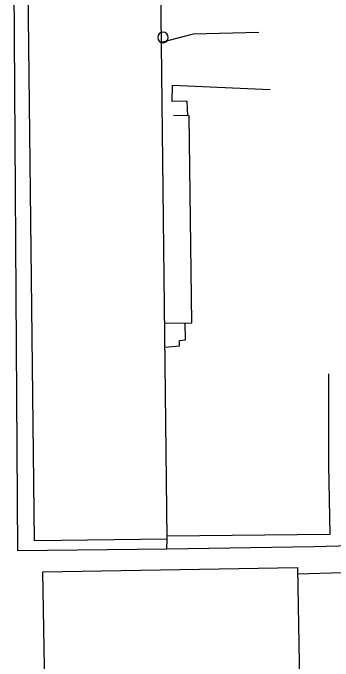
# Model space of a CAD drawing. Extents: x 2145380 to 2156929, y 139568 to 149130.
# Drawn here: x 2150378 to 2150453.6, y 145760.9 to 145913.9 of the extents above; entities that cross this region are included whole.
import ezdxf

# ---------------------------------------------------------------- set-up
doc = ezdxf.new("R2010")
doc.units = 0
for name, color, linetype in [('TOPO_Asphalt', 7, 'Continuous'), ('TOPO_Building', 7, 'Continuous'), ('TOPO_Fence', 7, 'Continuous'), ('TOPO_Misc', 7, 'Continuous'), ('TOPO_Wall Freestanding', 7, 'Continuous')]:
    doc.layers.add(name, color=color, linetype=linetype)

# ---------------------------------------------------------------- blocks, each defined once
blk = doc.blocks.new('POST')
at = {"layer": 'TOPO_Misc'}
for start, end in [(90, 180), (180, 270), (360, 90), (270, 0)]:
    blk.add_arc((-0.01, 0.03), 3.16, start, end, dxfattribs=at)

msp = doc.modelspace()

# ---------------------------------------------------------------- linework, layer by layer
at = {"layer": 'TOPO_Asphalt'}
for p, q in [((2150419.03, 145893.01), (2150419.2, 145889.62)), ((2150418.76, 145836.73), (2150418.69, 145840.71)), ((2150452.82, 145790.79), (2150414.39, 145790.42))]:
    msp.add_line(p, q, dxfattribs=at)
msp.add_lwpolyline([(2150479.57, 145712.84), (2150460.77, 145712.55), (2150460.61, 145734), (2150460.65, 145745.93), (2150455.78, 145750.97), (2150456.76, 145760.81), (2150466.27, 145774.6), (2150466.27, 145782.09), (2150445.27, 145781.39)], dxfattribs=at)
at = {"layer": 'TOPO_Building'}
for points in [[(2150414.4, 145789.73), (2150412.67, 145940.79), (2150381.28, 145940.43), (2150383.01, 145789.37)], [(2150385.06, 145781.97), (2150445.24, 145783.03), (2150445.96, 145742.38), (2150441.5, 145742.31), (2150441.63, 145734.78), (2150390.92, 145733.88), (2150390.78, 145741.72), (2150385.77, 145741.63)]]:
    msp.add_lwpolyline(points, close=True, dxfattribs=at)
at = {"layer": 'TOPO_Fence'}
msp.add_lwpolyline([(2150414.36, 145787.3), (2150379.17, 145786.95), (2150378.09, 145944.67), (2150377.98, 145950.35), (2150378.49, 145950.37)], dxfattribs=at)
at = {"layer": 'TOPO_Wall Freestanding'}
for points in [[(2150413.06, 145907), (2150420.62, 145908.94), (2150436.07, 145909.34)], [(2150419.03, 145893.02), (2150415.58, 145892.93), (2150415.71, 145896.81), (2150438.74, 145895.81)], [(2150413.82, 145840.66), (2150420.22, 145840.72), (2150419.61, 145889.62), (2150415.91, 145889.64)], [(2150413.88, 145835.01), (2150417.34, 145835.34), (2150417.34, 145836.55), (2150418.76, 145836.73)], [(2150452.57, 145828.71), (2150452.5, 145807.24), (2150452.82, 145790.79)], [(2150477.8, 145752.07), (2150478.08, 145788.67), (2150449.11, 145787.89), (2150414.36, 145787.3), (2150414.4, 145789.73)]]:
    msp.add_lwpolyline(points, dxfattribs=at)

# ---------------------------------------------------------------- block references
at = {"layer": 'TOPO_Misc', "xscale": 0.39370000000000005, "yscale": 0.3937000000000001}
msp.add_blockref('POST', (2150413.45, 145908.08), dxfattribs=at)

doc.saveas('drawing.dxf')
